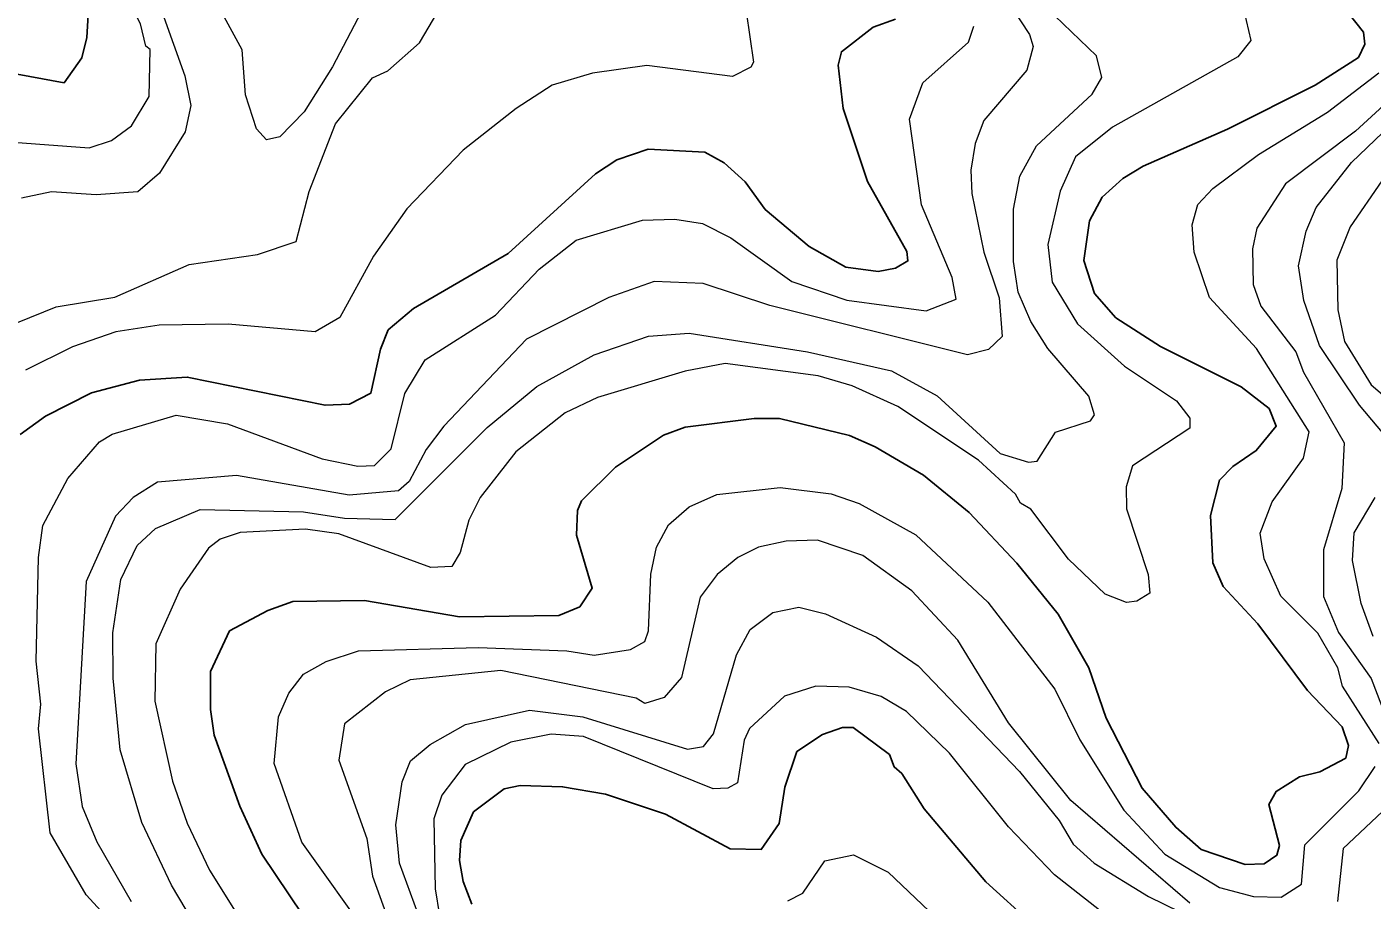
# Model space of a CAD drawing. Extents: x 673.3 to 698.5, y 6984.3 to 7012.3.
# Drawn here: x 675.174 to 676.174, y 7007.661 to 7008.31 of the extents above; entities that cross this region are included whole.
import ezdxf

# ---------------------------------------------------------------- set-up
doc = ezdxf.new("R2010")
doc.units = 0
doc.header["$LTSCALE"] = 0.032
doc.layers.add('1', color=7, linetype='Continuous', lineweight=25)
doc.layers.add('2', color=7, linetype='Continuous', lineweight=13)

msp = doc.modelspace()

# ---------------------------------------------------------------- linework, layer by layer
at = {"layer": '1'}
for points in [[(675.2184, 7008.3023), (675.2201, 7008.3321)], [(675.3132, 7007.7839), (675.3104, 7007.8028), (675.3104, 7007.8311), (675.3245, 7007.8613), (675.353, 7007.8764), (675.3716, 7007.8831), (675.425, 7007.8838), (675.4956, 7007.8717), (675.5693, 7007.8726), (675.5849, 7007.8792), (675.5942, 7007.8931), (675.5825, 7007.9325), (675.5833, 7007.9507), (675.5863, 7007.958), (675.6115, 7007.983), (675.6473, 7008.0068), (675.6633, 7008.0127), (675.7145, 7008.0191), (675.7334, 7008.0191), (675.7855, 7008.0064), (675.8045, 7007.9981), (675.8404, 7007.9769), (675.8745, 7007.9493), (675.9098, 7007.9116), (675.9406, 7007.8736), (675.9635, 7007.8337), (675.9764, 7007.7963), (676.003, 7007.7445), (676.028, 7007.7154), (676.0469, 7007.6989), (676.0797, 7007.6877), (676.0937, 7007.6882), (676.1032, 7007.6946), (676.1052, 7007.7018), (676.0972, 7007.7322), (676.1027, 7007.742), (676.12, 7007.7528), (676.1351, 7007.7566), (676.1544, 7007.7668), (676.1564, 7007.7762), (676.1518, 7007.79), (676.1259, 7007.8169), (676.0891, 7007.8665), (676.0634, 7007.8942), (676.0556, 7007.9119), (676.0539, 7007.9471), (676.0605, 7007.9733), (676.0705, 7007.9835), (676.0879, 7007.9952), (676.1027, 7008.0135), (676.0974, 7008.0266), (676.0767, 7008.0427), (676.0168, 7008.0727), (675.9834, 7008.0939), (675.9677, 7008.1119), (675.9596, 7008.1366), (675.9638, 7008.166), (675.9734, 7008.1836), (675.9888, 7008.1974), (676.0038, 7008.2066), (676.0666, 7008.234), (676.1316, 7008.2668), (676.164, 7008.2874), (676.1687, 7008.2972), (676.1677, 7008.3061), (676.1551, 7008.3218)], [(675.8197, 7008.3157), (675.8031, 7008.3098), (675.7795, 7008.2916), (675.7771, 7008.2816), (675.7807, 7008.2494), (675.7989, 7008.1953), (675.8282, 7008.1432), (675.8289, 7008.1362), (675.8197, 7008.1308), (675.8067, 7008.1283), (675.7827, 7008.1316), (675.7554, 7008.147), (675.7228, 7008.1744), (675.7078, 7008.195), (675.6922, 7008.209), (675.6778, 7008.2171), (675.6359, 7008.2193), (675.6126, 7008.2113), (675.5966, 7008.2009), (675.5317, 7008.1417), (675.4614, 7008.1007), (675.4425, 7008.0849), (675.4367, 7008.0706), (675.4295, 7008.0379), (675.4138, 7008.0298)], [(675.1503, 7008.278), (675.2015, 7008.2686), (675.2148, 7008.2872), (675.2184, 7008.3023)], [(675.4138, 7008.0298), (675.3956, 7008.0289), (675.2931, 7008.0499), (675.2575, 7008.0476), (675.222, 7008.0381), (675.1877, 7008.0209), (675.169, 7008.0071)], [(675.3994, 7007.6198), (675.3486, 7007.6953), (675.3323, 7007.7311), (675.3132, 7007.7839)], [(675.5048, 7007.6582), (675.4982, 7007.6751), (675.4954, 7007.6907), (675.4964, 7007.7054), (675.5059, 7007.7267), (675.5287, 7007.7438), (675.5407, 7007.7463), (675.5721, 7007.7454), (675.6041, 7007.7399), (675.6487, 7007.725), (675.6967, 7007.6994), (675.7199, 7007.6989), (675.7331, 7007.7182), (675.7375, 7007.7451), (675.7464, 7007.7716), (675.7655, 7007.7844), (675.7803, 7007.7894), (675.7881, 7007.7894), (675.8151, 7007.7693), (675.8187, 7007.7602), (675.8243, 7007.7552), (675.8411, 7007.7291), (675.8869, 7007.6749), (675.9212, 7007.6436)]]:
    msp.add_lwpolyline(points, dxfattribs=at)
at = {"layer": '2'}
for points in [[(675.1636, 7008.2244), (675.2203, 7008.2203), (675.2367, 7008.2257), (675.2517, 7008.2366), (675.2649, 7008.2584), (675.2656, 7008.2932), (675.2623, 7008.2957), (675.2583, 7008.3123), (675.248, 7008.3329), (675.2483, 7008.3378), (675.238, 7008.3625), (675.2364, 7008.3861)], [(675.1669, 7008.0903), (675.1956, 7008.1021), (675.2393, 7008.1093), (675.2945, 7008.1335), (675.3453, 7008.1409), (675.374, 7008.1506), (675.3838, 7008.1878), (675.4034, 7008.238), (675.4309, 7008.2723), (675.4423, 7008.2773), (675.4658, 7008.2982), (675.497, 7008.3513), (675.5199, 7008.3677), (675.5696, 7008.3837)], [(675.8929, 7008.3446), (675.9194, 7008.3044), (675.9219, 7008.2956), (675.9174, 7008.278), (675.8854, 7008.2406), (675.879, 7008.2234), (675.8757, 7008.2035), (675.8765, 7008.1863), (675.8854, 7008.1426), (675.8967, 7008.1087), (675.899, 7008.08), (675.8888, 7008.0703), (675.8732, 7008.0664), (675.7263, 7008.103), (675.6766, 7008.1193), (675.6402, 7008.1208), (675.6066, 7008.1089), (675.5453, 7008.0781), (675.4838, 7008.0135), (675.4707, 7007.996), (675.458, 7007.9722), (675.4502, 7007.9653), (675.4134, 7007.9622), (675.3298, 7007.9767), (675.2709, 7007.9718), (675.2529, 7007.9604), (675.2397, 7007.9466), (675.2179, 7007.8979), (675.2103, 7007.7624), (675.2151, 7007.7308), (675.2259, 7007.7045), (675.2514, 7007.6603)], [(675.4359, 7008.3468), (675.4011, 7008.2804), (675.38, 7008.247), (675.3619, 7008.2283), (675.3521, 7008.2262), (675.3446, 7008.2344), (675.3365, 7008.2596), (675.3339, 7008.2929), (675.3146, 7008.3284)], [(675.2745, 7008.3208), (675.2912, 7008.2736), (675.2957, 7008.2517), (675.2916, 7008.2322), (675.2726, 7008.2014), (675.2564, 7008.1874), (675.2253, 7008.1853), (675.1923, 7008.1876), (675.1699, 7008.1828)], [(675.7087, 7008.3214), (675.7142, 7008.2839), (675.7121, 7008.2802), (675.6986, 7008.2732), (675.6347, 7008.2813), (675.5943, 7008.2756), (675.5644, 7008.2668), (675.5376, 7008.2495), (675.4983, 7008.2184), (675.4563, 7008.1749), (675.4317, 7008.1396), (675.4065, 7008.0941), (675.3883, 7008.0835), (675.3235, 7008.0892), (675.2723, 7008.0885), (675.24, 7008.0835), (675.2077, 7008.0723), (675.1729, 7008.0549)], [(676.0787, 7008.3223), (676.0839, 7008.2999), (676.0741, 7008.2878), (675.9809, 7008.2356), (675.9535, 7008.2134), (675.9421, 7008.1879), (675.9328, 7008.1484), (675.9361, 7008.1205), (675.9551, 7008.0894), (675.99, 7008.058), (676.0285, 7008.0323), (676.0384, 7008.0194), (676.0384, 7008.012), (675.9958, 7007.9838), (675.9912, 7007.9683), (675.9913, 7007.952), (676.0076, 7007.9031), (676.0088, 7007.8893), (675.9992, 7007.8833), (675.9914, 7007.8823), (675.9755, 7007.8886), (675.9484, 7007.9146), (675.9202, 7007.9517), (675.9126, 7007.9562), (675.9089, 7007.9628), (675.8813, 7007.9881), (675.8213, 7008.0279), (675.7874, 7008.0433), (675.7621, 7008.0509), (675.6931, 7008.0599), (675.6633, 7008.0542), (675.5982, 7008.0346), (675.5741, 7008.0234), (675.5373, 7007.9943), (675.5108, 7007.9605), (675.5024, 7007.9436), (675.496, 7007.9195), (675.4898, 7007.9091), (675.4742, 7007.9084), (675.4057, 7007.9335), (675.381, 7007.9369), (675.3324, 7007.9344), (675.3176, 7007.9295), (675.3088, 7007.9228), (675.2878, 7007.8923), (675.2698, 7007.8516), (675.269, 7007.809), (675.2821, 7007.7497), (675.2931, 7007.7185), (675.3096, 7007.6836), (675.3349, 7007.643)], [(675.553, 7008.0428), (675.5957, 7008.0665), (675.6361, 7008.0802), (675.6663, 7008.0826), (675.7543, 7008.0687), (675.8166, 7008.0545), (675.8507, 7008.036), (675.8976, 7007.9932), (675.9185, 7007.9866), (675.925, 7007.9873), (675.9387, 7008.0089), (675.9646, 7008.0174), (675.9676, 7008.0218), (675.9633, 7008.0357), (675.9328, 7008.071), (675.9202, 7008.0911), (675.9109, 7008.113), (675.9074, 7008.1357), (675.9073, 7008.1747), (675.912, 7008.1992), (675.9245, 7008.2216), (675.9659, 7008.2602), (675.9731, 7008.2725), (675.9691, 7008.2886), (675.9257, 7008.3304)], [(675.2621, 7007.617), (675.218, 7007.6652), (675.1913, 7007.7111), (675.1826, 7007.7885), (675.1843, 7007.8067), (675.1809, 7007.8388), (675.1826, 7007.9159), (675.1857, 7007.9396), (675.2043, 7007.9744), (675.2279, 7008.0018), (675.2373, 7008.0074), (675.2849, 7008.0215), (675.3231, 7008.0152), (675.3933, 7007.9891), (675.42, 7007.9836), (675.4324, 7007.9841), (675.4448, 7007.9965), (675.4548, 7008.0376), (675.4699, 7008.0628), (675.5224, 7008.0958), (675.5548, 7008.13), (675.5822, 7008.1516), (675.6316, 7008.1664), (675.6555, 7008.1673), (675.6761, 7008.1639), (675.6973, 7008.1534), (675.7426, 7008.121), (675.7834, 7008.1071), (675.8425, 7008.099), (675.8648, 7008.1078), (675.8619, 7008.1238), (675.8391, 7008.1778), (675.8301, 7008.2416), (675.8399, 7008.2686), (675.874, 7008.2986), (675.878, 7008.3106)], [(676.1793, 7007.7777), (676.152, 7007.8201), (676.1485, 7007.8339), (676.1337, 7007.8595), (676.1062, 7007.8871), (676.0938, 7007.9149), (676.0907, 7007.934), (676.0996, 7007.9572), (676.123, 7007.9896), (676.1271, 7008.0093), (676.0881, 7008.0712), (676.0532, 7008.1091), (676.0418, 7008.1426), (676.0402, 7008.1631), (676.0444, 7008.1781), (676.0556, 7008.1901), (676.0896, 7008.2152), (676.1408, 7008.2467), (676.1789, 7008.276)], [(676.1914, 7008.2599), (676.1617, 7008.2327), (676.1095, 7008.1934), (676.0882, 7008.1606), (676.085, 7008.1451), (676.0857, 7008.1187), (676.0913, 7008.1025), (676.1173, 7008.0686), (676.1231, 7008.0534), (676.1533, 7008.001), (676.1516, 7007.967), (676.1378, 7007.9214), (676.1379, 7007.8869), (676.149, 7007.8601), (676.1733, 7007.8259), (676.1972, 7007.7637)], [(676.1869, 7008.0026), (676.1647, 7008.0289), (676.135, 7008.0734), (676.1232, 7008.1067), (676.1192, 7008.1325), (676.125, 7008.1582), (676.1323, 7008.1758), (676.1586, 7008.2093), (676.1819, 7008.2317)], [(676.1813, 7008.1956), (676.1577, 7008.1615), (676.1477, 7008.1367), (676.1485, 7008.0999), (676.1534, 7008.0763), (676.1733, 7008.044), (676.2155, 7008.0082)], [(675.3358, 7007.5808), (675.2814, 7007.6723), (675.2594, 7007.7188), (675.2433, 7007.773), (675.238, 7007.8262), (675.2378, 7007.8599), (675.2438, 7007.8995), (675.256, 7007.9248), (675.2696, 7007.9374), (675.3028, 7007.9514), (675.3796, 7007.9498), (675.41, 7007.945), (675.4478, 7007.9441), (675.5162, 7008.0124), (675.553, 7008.0428)], [(675.5095, 7007.8489), (675.5754, 7007.8464), (675.5957, 7007.8432), (675.6226, 7007.8474), (675.6332, 7007.8534), (675.6361, 7007.8614), (675.6378, 7007.9034), (675.6421, 7007.9236), (675.651, 7007.9401), (675.6663, 7007.9535), (675.6869, 7007.9627), (675.7338, 7007.9677), (675.7719, 7007.963), (675.7927, 7007.9559), (675.8347, 7007.9326), (675.8882, 7007.8827), (675.9381, 7007.8179), (675.9568, 7007.7803), (675.9895, 7007.728), (676.0199, 7007.6954), (676.0605, 7007.6706), (676.0859, 7007.6638), (676.1063, 7007.6633), (676.1215, 7007.6731), (676.1241, 7007.7022), (676.1641, 7007.7425), (676.1762, 7007.7604)], [(676.1747, 7007.8572), (676.1658, 7007.8817), (676.1594, 7007.9136), (676.1606, 7007.9341), (676.1762, 7007.9605)], [(676.0384, 7007.659), (675.9501, 7007.7353), (675.9037, 7007.793), (675.866, 7007.8544), (675.8319, 7007.891), (675.7953, 7007.9172), (675.7618, 7007.9288), (675.7383, 7007.928), (675.7178, 7007.9236), (675.7024, 7007.9158), (675.6872, 7007.9031), (675.6745, 7007.8863), (675.6605, 7007.8266), (675.6476, 7007.8117), (675.6332, 7007.8074), (675.6269, 7007.8114), (675.5262, 7007.8318), (675.4589, 7007.825), (675.4405, 7007.8159), (675.4101, 7007.7921), (675.4058, 7007.7651), (675.4266, 7007.7071), (675.4309, 7007.679), (675.455, 7007.6125)], [(675.4836, 7007.5995), (675.4508, 7007.6888), (675.4481, 7007.7171), (675.453, 7007.749), (675.4592, 7007.7646), (675.4736, 7007.7769), (675.4999, 7007.7916), (675.5475, 7007.8024), (675.5871, 7007.7975), (675.665, 7007.7734), (675.6769, 7007.7753), (675.6843, 7007.7848), (675.7015, 7007.8435), (675.7116, 7007.8622), (675.7284, 7007.8749), (675.7479, 7007.8789), (675.7676, 7007.874), (675.8056, 7007.8567), (675.8365, 7007.8352), (675.9119, 7007.7567), (675.9413, 7007.7203), (675.9517, 7007.7027), (675.9674, 7007.6886), (676.0078, 7007.6639), (676.0428, 7007.6467)], [(675.4297, 7007.6325), (675.3782, 7007.7042), (675.3578, 7007.7628), (675.3609, 7007.7973), (675.3687, 7007.8149), (675.3795, 7007.8291), (675.3965, 7007.8386), (675.4204, 7007.8464), (675.5095, 7007.8489)], [(675.9817, 7007.6455), (675.9378, 7007.6801), (675.9037, 7007.7156), (675.8597, 7007.7704), (675.8279, 7007.8014), (675.809, 7007.8125), (675.7852, 7007.8195), (675.7605, 7007.8203), (675.7371, 7007.8128), (675.7112, 7007.7887), (675.7071, 7007.7801), (675.7021, 7007.7484), (675.6951, 7007.7445), (675.6841, 7007.744), (675.5878, 7007.7829), (675.5637, 7007.7845), (675.5338, 7007.7786), (675.4997, 7007.762), (675.4824, 7007.7392), (675.4764, 7007.7217), (675.4774, 7007.6695), (675.4838, 7007.6301)], [(676.186, 7007.7311), (676.1525, 7007.6995), (676.1484, 7007.6603)], [(675.7396, 7007.6608), (675.7508, 7007.6665), (675.7672, 7007.6905), (675.7885, 7007.6949), (675.8143, 7007.682), (675.8549, 7007.6434)]]:
    msp.add_lwpolyline(points, dxfattribs=at)

doc.saveas('drawing.dxf')
